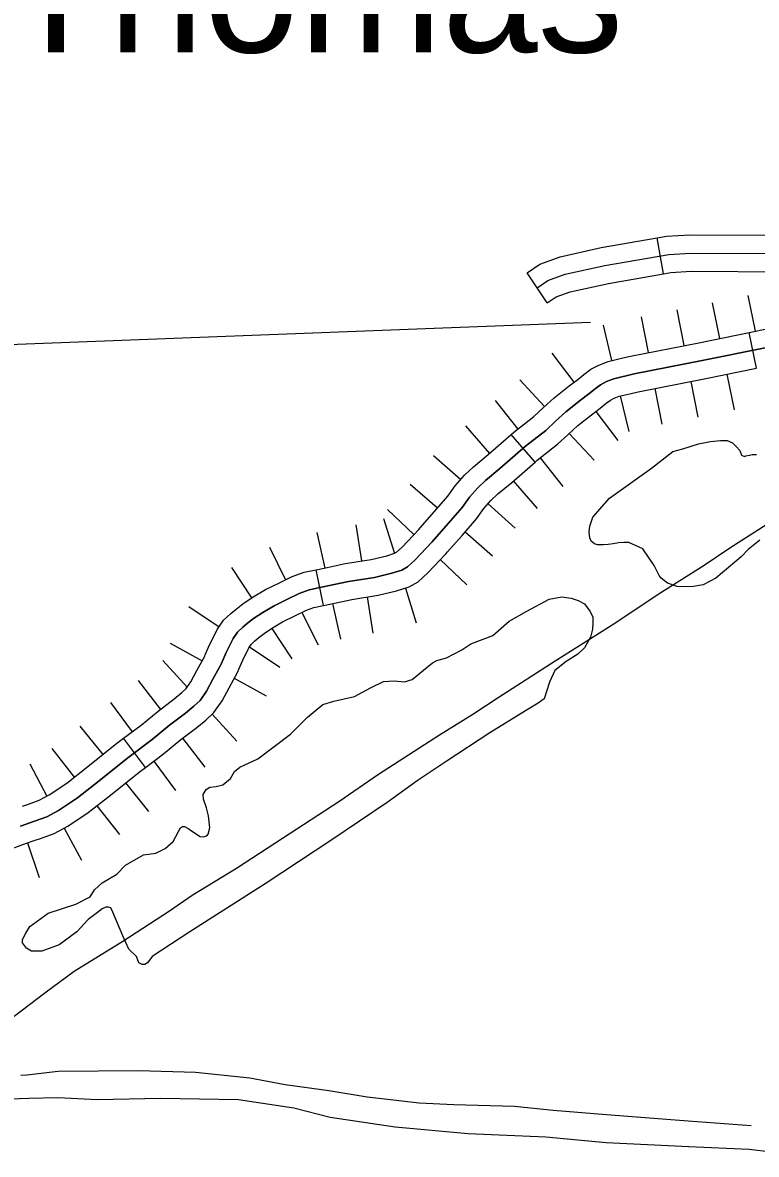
# Model space of a CAD drawing. Extents: x -117616 to 64730, y 54117 to 789866.
# Drawn here: x 63656.8 to 63717.2, y 55018.1 to 55111.2 of the extents above; entities that cross this region are included whole.
import ezdxf

# ---------------------------------------------------------------- set-up
doc = ezdxf.new("R2010")
doc.units = 0
for name, color, linetype in [('1', 7, 'Continuous'), ('2', 7, 'Continuous'), ('24', 7, 'Continuous'), ('29', 7, 'Continuous'), ('32', 7, 'Continuous'), ('35', 7, 'Continuous'), ('45', 7, 'Continuous')]:
    doc.layers.add(name, color=color, linetype=linetype)

msp = doc.modelspace()

# ---------------------------------------------------------------- linework, layer by layer
at = {"layer": '1'}
msp.add_lwpolyline([(63656.083, 55029.474), (63658.615, 55031.397), (63661.03, 55033.178), (63665.04, 55035.639), (63668.885, 55038.147), (63670.738, 55039.413), (63674.396, 55041.64), (63678.171, 55044.101), (63682.814, 55047.125), (63686.073, 55049.375), (63691.115, 55052.61), (63693.858, 55054.321), (63695.922, 55055.68), (63700.611, 55058.704), (63705.536, 55061.798), (63709.1, 55064.189), (63712.898, 55066.58), (63715.012, 55068), (63719.416, 55070.819)], dxfattribs=at)
at = {"layer": '2'}
msp.add_lwpolyline([(63703.532, 55086.539), (63615.637, 55083.16)], dxfattribs=at)
at = {"layer": '29'}
for p, q in [((63716.47, 55088.766), (63717.076, 55085.827)), ((63713.532, 55088.161), (63714.137, 55085.222)), ((63707.696, 55087.008), (63708.268, 55084.063)), ((63710.641, 55087.58), (63711.213, 55084.635)), ((63710.641, 55087.58), (63711.213, 55084.635)), ((63704.57, 55086.327), (63705.272, 55083.41)), ((63700.356, 55084.011), (63702.169, 55081.62)), ((63700.356, 55084.011), (63702.169, 55081.62)), ((63714.742, 55082.284), (63715.347, 55079.346)), ((63697.707, 55081.818), (63699.745, 55079.616)), ((63708.839, 55081.118), (63709.411, 55078.173)), ((63711.784, 55081.69), (63712.356, 55078.745)), ((63711.784, 55081.69), (63712.356, 55078.745)), ((63705.974, 55080.493), (63706.676, 55077.577)), ((63695.694, 55080.133), (63697.543, 55077.771)), ((63703.981, 55079.23), (63705.794, 55076.839)), ((63703.981, 55079.23), (63705.794, 55076.839)), ((63693.239, 55078.032), (63695.207, 55075.768)), ((63693.239, 55078.032), (63695.207, 55075.768)), ((63701.783, 55077.415), (63703.821, 55075.214)), ((63690.614, 55075.604), (63692.857, 55073.612)), ((63699.392, 55075.408), (63701.241, 55073.046)), ((63688.686, 55073.251), (63690.949, 55071.282)), ((63697.176, 55073.504), (63699.144, 55071.24)), ((63697.176, 55073.504), (63699.144, 55071.24)), ((63686.819, 55071.158), (63688.995, 55069.092)), ((63686.819, 55071.158), (63688.995, 55069.092)), ((63695.1, 55071.62), (63697.343, 55069.627)), ((63686.483, 55070.406), (63687.387, 55067.546)), ((63681.007, 55069.269), (63681.653, 55066.339)), ((63681.007, 55069.269), (63681.653, 55066.339)), ((63684.229, 55069.886), (63684.69, 55066.921)), ((63693.212, 55069.312), (63695.475, 55067.343)), ((63677.099, 55068.055), (63678.441, 55065.373)), ((63673.984, 55066.38), (63675.638, 55063.878)), ((63691.17, 55067.027), (63693.346, 55064.961)), ((63691.17, 55067.027), (63693.346, 55064.961)), ((63688.291, 55064.685), (63689.195, 55061.825)), ((63682.299, 55063.409), (63682.945, 55060.48)), ((63682.299, 55063.409), (63682.945, 55060.48)), ((63685.151, 55063.957), (63685.612, 55060.993)), ((63670.47, 55063.174), (63672.967, 55061.51)), ((63670.47, 55063.174), (63672.967, 55061.51)), ((63679.784, 55062.69), (63681.126, 55060.007)), ((63677.292, 55061.375), (63678.946, 55058.872)), ((63668.944, 55060.146), (63671.577, 55058.709)), ((63675.464, 55059.847), (63677.961, 55058.184)), ((63675.464, 55059.847), (63677.961, 55058.184)), ((63668.328, 55058.728), (63670.356, 55056.518)), ((63666.304, 55057.092), (63668.13, 55054.712)), ((63666.304, 55057.092), (63668.13, 55054.712)), ((63674.21, 55057.271), (63676.843, 55055.833)), ((63664.015, 55055.27), (63665.802, 55052.86)), ((63672.384, 55054.307), (63674.412, 55052.096)), ((63661.5, 55053.329), (63663.381, 55050.992)), ((63669.956, 55052.332), (63671.782, 55049.951)), ((63669.956, 55052.332), (63671.782, 55049.951)), ((63659.187, 55051.485), (63661.046, 55049.13)), ((63659.187, 55051.485), (63661.046, 55049.13)), ((63667.589, 55050.45), (63669.376, 55048.041)), ((63657.374, 55050.219), (63658.795, 55047.577)), ((63665.261, 55048.654), (63667.141, 55046.316)), ((63662.904, 55046.775), (63664.763, 55044.421)), ((63662.904, 55046.775), (63664.763, 55044.421)), ((63660.216, 55044.935), (63661.637, 55042.293)), ((63657.206, 55043.726), (63658.166, 55040.884))]:
    msp.add_line(p, q, dxfattribs=at)
msp.add_lwpolyline([(63717.913, 55084.468), (63712.735, 55083.402), (63707.13, 55082.314), (63705.446, 55081.909), (63704.849, 55081.674), (63704.359, 55081.418), (63703.912, 55081.077), (63703.4, 55080.672), (63702.697, 55080.139), (63701.503, 55079.2), (63700.651, 55078.411), (63699.841, 55077.664), (63698.179, 55076.363), (63696.069, 55074.529), (63694.897, 55073.548), (63694.258, 55072.929), (63693.576, 55072.162), (63692.979, 55071.33), (63691.828, 55070.007), (63690.505, 55068.505), (63689.074, 55066.997), (63688.457, 55066.425), (63687.994, 55066.165), (63687.169, 55065.904), (63685.764, 55065.571), (63683.622, 55065.237), (63681.914, 55064.861), (63680.364, 55064.542), (63679.554, 55064.252), (63678.598, 55063.774), (63677.484, 55063.238), (63676.557, 55062.687), (63675.79, 55062.18), (63675.298, 55061.789), (63674.907, 55061.47), (63674.472, 55061.064), (63674.125, 55060.543), (63673.546, 55059.398), (63673.14, 55058.442), (63672.46, 55057.196), (63671.924, 55056.196), (63671.403, 55055.443), (63670.882, 55054.965), (63670.187, 55054.399), (63668.884, 55053.4), (63667.465, 55052.226), (63665.453, 55050.734), (63663.093, 55048.836), (63661.313, 55047.43), (63659.749, 55046.387), (63658.779, 55045.865), (63657.78, 55045.503), (63656.622, 55045.112)], dxfattribs=at)
at = {"layer": '32'}
for p, q in [((63709.538, 55090.541), (63709.027, 55093.497)), ((63699.976, 55088.145), (63698.307, 55090.639))]:
    msp.add_line(p, q, dxfattribs=at)
for points in [[(63698.307, 55090.639), (63699.348, 55091.335), (63701.026, 55091.945), (63704.42, 55092.7), (63709.027, 55093.497)], [(63709.027, 55093.497), (63709.793, 55093.629), (63711.717, 55093.755), (63719.574, 55093.716), (63719.661, 55093.714), (63719.894, 55093.704)], [(63699.141, 55089.392), (63700.031, 55089.988), (63701.447, 55090.502), (63704.711, 55091.228), (63709.97, 55092.138), (63711.763, 55092.255), (63719.552, 55092.216)], [(63699.976, 55088.145), (63700.714, 55088.64), (63701.867, 55089.059), (63705.002, 55089.756), (63709.538, 55090.541)], [(63709.538, 55090.541), (63710.148, 55090.646), (63711.808, 55090.755), (63719.53, 55090.716), (63719.559, 55090.715), (63719.762, 55090.706)]]:
    msp.add_lwpolyline(points, dxfattribs=at)
at = {"layer": '35'}
for points in [[(63711.125, 55076.142), (63712.417, 55076.562), (63713.418, 55076.756), (63714.226, 55076.821), (63714.775, 55076.821), (63715.228, 55076.627), (63715.518, 55076.336), (63715.809, 55076.012), (63715.971, 55075.624), (63716.197, 55075.527), (63716.326, 55075.56), (63716.617, 55075.624), (63716.843, 55075.689), (63717.198, 55075.689)], [(63717.457, 55068.64), (63716.52, 55067.864), (63715.938, 55067.25), (63713.838, 55065.504), (63712.805, 55064.954), (63711.997, 55064.825), (63711.125, 55064.792), (63710.672, 55064.825), (63709.865, 55065.083), (63709.359, 55065.51), (63709.186, 55065.73), (63708.766, 55066.538), (63707.829, 55067.929), (63706.698, 55068.446), (63706.278, 55068.446), (63705.826, 55068.414), (63705.406, 55068.317), (63704.986, 55068.284), (63704.566, 55068.252), (63704.114, 55068.252), (63703.855, 55068.317), (63703.597, 55068.543), (63703.468, 55068.834), (63703.435, 55069.319), (63703.468, 55069.772), (63703.726, 55070.516), (63705.083, 55072.1), (63708.54, 55074.557), (63710.317, 55075.915), (63711.125, 55076.142)], [(63690.888, 55058.729), (63691.689, 55058.937), (63692.936, 55059.62), (63693.678, 55060.096), (63695.489, 55060.779), (63696.825, 55061.967), (63698.279, 55062.799), (63700.12, 55063.78), (63701.158, 55063.958), (63701.93, 55063.869), (63702.524, 55063.661), (63703.029, 55063.393), (63703.474, 55062.799), (63703.711, 55062.324), (63703.711, 55061.819), (63703.682, 55061.314), (63703.533, 55060.66), (63703.029, 55059.769), (63702.494, 55059.264), (63701.515, 55058.64), (63700.594, 55057.897), (63700.149, 55056.947), (63699.704, 55055.58), (63699.229, 55055.224), (63698.19, 55054.6), (63695.251, 55052.787), (63691.66, 55050.411), (63689.255, 55048.836), (63686.792, 55047.054), (63682.25, 55043.964), (63676.758, 55040.369), (63670.554, 55036.418), (63667.467, 55034.368), (63667.082, 55033.863), (63666.844, 55033.715), (63666.636, 55033.715), (63666.369, 55033.863), (63666.161, 55034.368), (63665.538, 55034.992), (63665.033, 55036.091), (63664.206, 55038.012), (63664.041, 55038.368), (63663.85, 55038.45), (63663.631, 55038.45), (63663.33, 55038.286), (63662.948, 55037.985), (63662.182, 55037.41), (63661.252, 55036.397), (63659.802, 55035.33), (63658.38, 55034.81), (63657.533, 55034.81), (63657.122, 55035.056), (63656.794, 55035.494), (63656.794, 55035.768), (63657.068, 55036.288), (63657.396, 55036.835), (63658.9, 55037.93), (63661.17, 55038.696), (63662.346, 55039.298), (63662.701, 55039.873), (63663.33, 55040.448), (63664.534, 55041.16), (63665.245, 55041.899), (63666.749, 55042.747), (63667.761, 55042.884), (63668.527, 55043.267), (63669.183, 55043.842), (63669.62, 55044.663), (63669.785, 55044.964), (63669.949, 55045.074), (63670.113, 55045.074), (63670.468, 55044.882), (63670.605, 55044.773), (63671.398, 55044.252), (63671.644, 55044.225), (63671.945, 55044.307), (63672.054, 55044.444), (63672.191, 55044.964), (63672.082, 55045.949), (63671.918, 55046.606), (63671.672, 55047.318), (63671.644, 55047.701), (63671.89, 55048.112), (63672.191, 55048.303), (63672.711, 55048.358), (63673.258, 55048.495), (63673.914, 55049.015), (63674.242, 55049.59), (63674.68, 55049.946), (63676.157, 55050.63), (63678.837, 55052.683), (63680.232, 55054.079), (63681.49, 55055.119), (63682.419, 55055.392), (63684.115, 55055.776), (63685.428, 55056.487), (63686.494, 55057.007), (63687.369, 55057.062), (63688.217, 55056.98), (63688.846, 55057.172), (63689.776, 55057.938)], [(63689.776, 55057.938), (63690.514, 55058.54), (63690.888, 55058.729)], [(63716.751, 55020.446), (63711.579, 55020.828), (63704.85, 55021.358), (63700.471, 55021.711), (63697.268, 55022.034), (63692.272, 55022.181), (63689.422, 55022.299), (63685.161, 55022.799), (63681.987, 55023.328), (63678.402, 55023.828), (63675.492, 55024.358), (63671.026, 55024.828), (63666.324, 55024.975), (63659.712, 55024.917), (63657.126, 55024.622), (63656.655, 55024.593)], [(63654.091, 55022.621), (63657.297, 55022.722), (63659.695, 55022.773), (63662.952, 55022.621), (63668.127, 55022.722), (63674.565, 55022.621), (63679.109, 55021.939), (63682.113, 55021.156), (63687.465, 55020.373), (63693.449, 55019.817), (63699.861, 55019.539), (63704.834, 55019.084), (63711.626, 55018.756), (63716.599, 55018.528), (63720.26, 55018.099)]]:
    msp.add_lwpolyline(points, dxfattribs=at)
at = {"layer": '45'}
for p, q in [((63717.184, 55082.787), (63716.578, 55085.725)), ((63698.966, 55075.06), (63696.998, 55077.324)), ((63681.546, 55063.254), (63680.942, 55066.192)), ((63666.892, 55049.934), (63665.105, 55052.343))]:
    msp.add_line(p, q, dxfattribs=at)
for points in [[(63716.578, 55085.725), (63717.622, 55085.94), (63720.121, 55086.414), (63721.858, 55086.707), (63723.894, 55087.186), (63725.375, 55087.546), (63726.2, 55087.858), (63726.519, 55088.005)], [(63706.179, 55083.628), (63706.811, 55083.78), (63712.44, 55084.873), (63716.578, 55085.725)], [(63656.622, 55045.112), (63657.78, 55045.503), (63658.779, 55045.865), (63659.749, 55046.387), (63661.313, 55047.43), (63663.093, 55048.836), (63665.453, 55050.734), (63667.465, 55052.226), (63668.884, 55053.4), (63670.187, 55054.399), (63670.882, 55054.965), (63671.403, 55055.443), (63671.924, 55056.196), (63672.46, 55057.196), (63673.14, 55058.442), (63673.546, 55059.398), (63674.125, 55060.543), (63674.472, 55061.064), (63674.907, 55061.47), (63675.298, 55061.789), (63675.79, 55062.18), (63676.557, 55062.687), (63677.484, 55063.238), (63678.598, 55063.774), (63679.554, 55064.252), (63680.364, 55064.542), (63681.914, 55064.861), (63683.622, 55065.237), (63685.764, 55065.571), (63687.169, 55065.904), (63687.994, 55066.165), (63688.457, 55066.425), (63689.074, 55066.997), (63690.505, 55068.505), (63691.828, 55070.007), (63692.979, 55071.33), (63693.576, 55072.162), (63694.258, 55072.929), (63694.897, 55073.548), (63696.069, 55074.529), (63698.179, 55076.363), (63699.841, 55077.664), (63700.651, 55078.411), (63701.503, 55079.2), (63702.697, 55080.139), (63703.4, 55080.672), (63703.912, 55081.077), (63704.359, 55081.418), (63704.849, 55081.674), (63705.446, 55081.909), (63707.13, 55082.314), (63712.735, 55083.402), (63717.913, 55084.468)], [(63696.998, 55077.324), (63697.224, 55077.521), (63698.869, 55078.808), (63699.633, 55079.513), (63700.529, 55080.342), (63701.78, 55081.326), (63702.481, 55081.857), (63702.991, 55082.261), (63703.551, 55082.689), (63704.226, 55083.041), (63704.994, 55083.343), (63706.179, 55083.628)], [(63706.881, 55080.711), (63707.448, 55080.848), (63713.029, 55081.931), (63717.184, 55082.787)], [(63698.966, 55075.06), (63699.134, 55075.206), (63700.813, 55076.521), (63701.669, 55077.309), (63702.478, 55078.058), (63703.614, 55078.951), (63704.319, 55079.486), (63704.832, 55079.893), (63705.167, 55080.148), (63705.473, 55080.308), (63705.898, 55080.475), (63706.881, 55080.711)], [(63689.511, 55069.645), (63690.699, 55070.995), (63691.801, 55072.261), (63692.402, 55073.099), (63693.174, 55073.968), (63693.893, 55074.664), (63695.095, 55075.67), (63696.998, 55077.324)], [(63691.762, 55067.663), (63692.957, 55069.019), (63694.157, 55070.398), (63694.749, 55071.224), (63695.341, 55071.891), (63695.901, 55072.432), (63697.043, 55073.388), (63698.966, 55075.06)], [(63680.942, 55066.192), (63681.601, 55066.328), (63683.345, 55066.712), (63685.476, 55067.044), (63686.769, 55067.351), (63687.394, 55067.548), (63687.567, 55067.646), (63688.019, 55068.065), (63689.398, 55069.517), (63689.511, 55069.645)], [(63681.546, 55063.254), (63682.226, 55063.393), (63683.899, 55063.762), (63686.053, 55064.097), (63687.568, 55064.457), (63688.594, 55064.781), (63689.347, 55065.205), (63690.129, 55065.93), (63691.613, 55067.493), (63691.762, 55067.663)], [(63671.829, 55059.191), (63672.185, 55060.03), (63672.827, 55061.3), (63673.321, 55062.041), (63673.92, 55062.601), (63674.357, 55062.957), (63674.908, 55063.395), (63675.76, 55063.958), (63676.774, 55064.561), (63677.938, 55065.121), (63678.964, 55065.634), (63679.959, 55065.99), (63680.942, 55066.192)], [(63674.591, 55058.02), (63674.907, 55058.766), (63675.423, 55059.786), (63675.624, 55060.088), (63675.894, 55060.34), (63676.238, 55060.62), (63676.672, 55060.965), (63677.354, 55061.416), (63678.193, 55061.915), (63679.259, 55062.427), (63680.144, 55062.87), (63680.77, 55063.094), (63681.546, 55063.254)], [(63665.105, 55052.343), (63666.54, 55053.407), (63667.949, 55054.573), (63669.257, 55055.577), (63669.901, 55056.1), (63670.265, 55056.434), (63670.642, 55056.979), (63671.141, 55057.91), (63671.788, 55059.096), (63671.829, 55059.191)], [(63666.892, 55049.934), (63668.391, 55051.045), (63669.819, 55052.226), (63671.117, 55053.222), (63671.863, 55053.829), (63672.541, 55054.451), (63673.206, 55055.413), (63673.779, 55056.482), (63674.493, 55057.788), (63674.591, 55058.02)], [(63656.788, 55046.751), (63657.285, 55046.919), (63658.165, 55047.238), (63658.976, 55047.674), (63660.43, 55048.645), (63662.159, 55050.009), (63664.536, 55051.921), (63665.105, 55052.343)], [(63657.748, 55043.909), (63658.276, 55044.087), (63659.393, 55044.493), (63660.522, 55045.1), (63662.195, 55046.216), (63664.028, 55047.663), (63666.37, 55049.546), (63666.892, 55049.934)], [(63648.03, 55040.407), (63648.266, 55040.528), (63649.248, 55040.966), (63652.972, 55042.298), (63655.119, 55042.966), (63657.12, 55043.697), (63657.748, 55043.909)]]:
    msp.add_lwpolyline(points, dxfattribs=at)

# ---------------------------------------------------------------- texts
at = {"layer": '24'}
msp.add_text('Thomas', height=10.56, dxfattribs=at).set_placement((63655.225, 55108.766))

doc.saveas('drawing.dxf')
